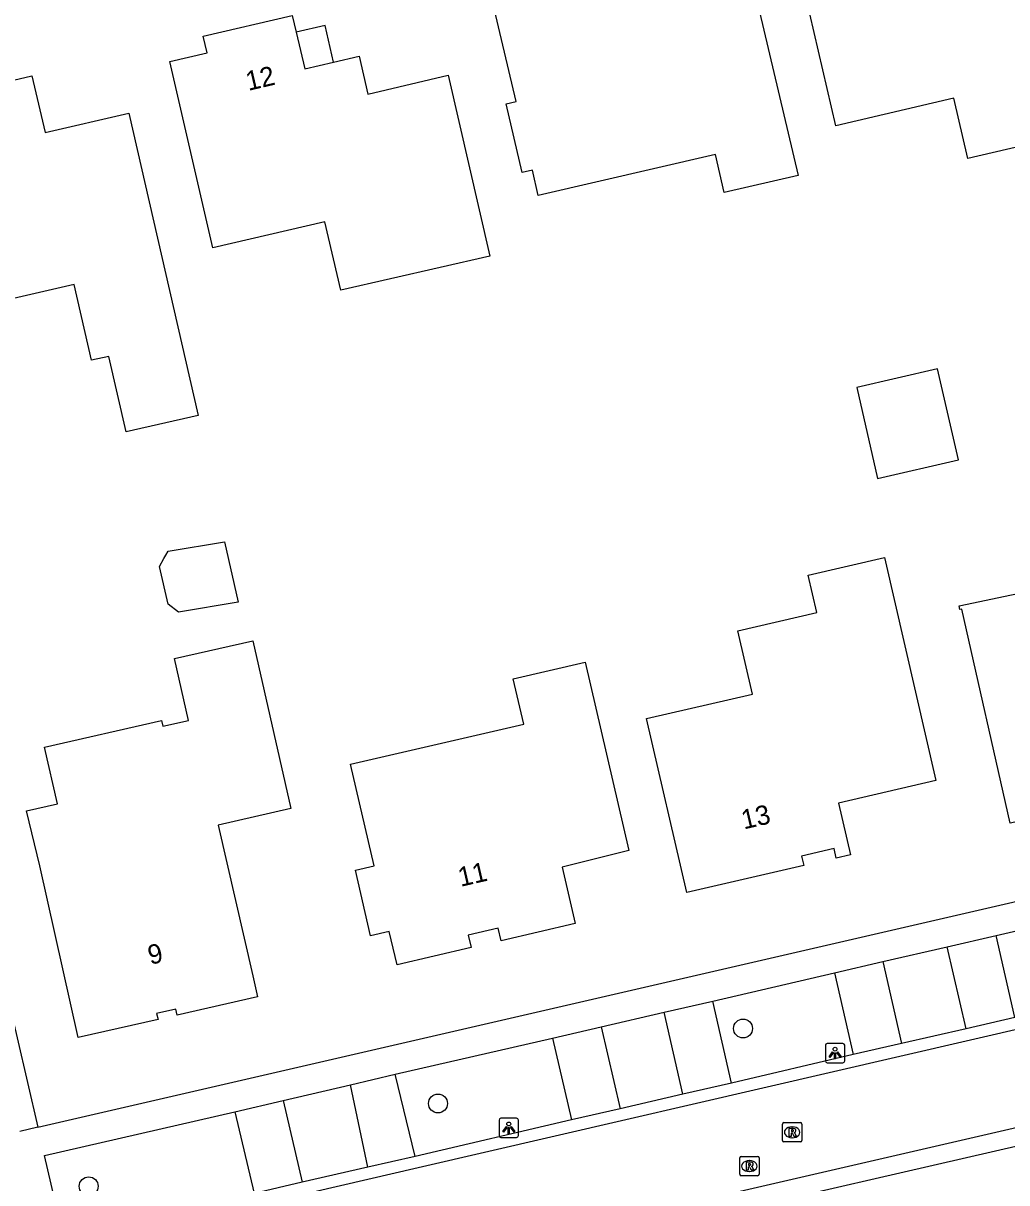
# Model space of a CAD drawing. Extents: x 156414 to 157775, y 382335 to 383765.
# Drawn here: x 157182 to 157232.8, y 383196.7 to 383256.6 of the extents above; entities that cross this region are included whole.
import ezdxf

# ---------------------------------------------------------------- set-up
doc = ezdxf.new("R2010")
doc.units = 0
for name, color, linetype in [('IMGEO_Boom', 7, 'Continuous'), ('IMGEO_Groenvoorziening', 7, 'Continuous'), ('IMGEO_Lichtpunt', 7, 'Continuous'), ('IMGEO_Pand', 7, 'Continuous'), ('IMGEO_Pand_nummerreeks', 7, 'Continuous'), ('IMGEO_Pand_overbouw', 7, 'Continuous'), ('IMGEO_Parkeervlak_open', 7, 'Continuous'), ('IMGEO_Rijbaan_lokaal_gesloten', 7, 'Continuous'), ('IMGEO_Rijbaan_lokaal_open', 7, 'Continuous'), ('IMGEO_Rioolput', 7, 'Continuous'), ('IMGEO_Voetpad_open', 7, 'Continuous')]:
    doc.layers.add(name, color=color, linetype=linetype)

msp = doc.modelspace()

# ---------------------------------------------------------------- linework, layer by layer
at = {"layer": 'IMGEO_Boom'}
for centre in [(157219.224, 383204.673), (157203.468, 383200.798), (157185.425, 383196.517)]:
    msp.add_circle(centre, 0.489, dxfattribs=at)
at = {"layer": 'IMGEO_Groenvoorziening'}
msp.add_lwpolyline([(157179.017, 383215.834), (157181.722, 383204.196), (157182.803, 383199.569)], dxfattribs=at)
at = {"layer": 'IMGEO_Lichtpunt'}
for p, q in [((157223.479, 383203.804), (157223.479, 383202.997)), ((157223.479, 383203.804), (157223.479, 383202.997)), ((157224.381, 383203.899), (157223.573, 383203.899)), ((157224.381, 383203.899), (157223.573, 383203.899)), ((157224.475, 383202.997), (157224.475, 383203.804)), ((157224.475, 383202.997), (157224.475, 383203.804)), ((157223.573, 383202.903), (157224.381, 383202.903)), ((157223.573, 383202.903), (157224.381, 383202.903)), ((157207.526, 383200.037), (157206.718, 383200.037)), ((157207.526, 383200.037), (157206.718, 383200.037)), ((157206.624, 383199.942), (157206.624, 383199.135)), ((157206.624, 383199.942), (157206.624, 383199.135)), ((157207.62, 383199.135), (157207.62, 383199.942)), ((157207.62, 383199.135), (157207.62, 383199.942)), ((157206.718, 383199.041), (157207.526, 383199.041)), ((157206.718, 383199.041), (157207.526, 383199.041))]:
    msp.add_line(p, q, dxfattribs=at)
for points in [[(157223.853, 383203.468), (157223.892, 383203.44), (157223.704, 383203.178), (157223.666, 383203.205), (157223.853, 383203.468)], [(157223.955, 383203.42), (157224.002, 383203.42), (157224.002, 383203.098), (157223.955, 383203.098), (157223.955, 383203.42)], [(157224.065, 383203.44), (157224.103, 383203.467), (157224.29, 383203.205), (157224.251, 383203.177), (157224.065, 383203.44)], [(157206.998, 383199.606), (157207.037, 383199.578), (157206.849, 383199.316), (157206.811, 383199.343), (157206.998, 383199.606)], [(157207.1, 383199.558), (157207.147, 383199.558), (157207.147, 383199.236), (157207.1, 383199.236), (157207.1, 383199.558)], [(157207.21, 383199.578), (157207.248, 383199.605), (157207.435, 383199.343), (157207.396, 383199.315), (157207.21, 383199.578)]]:
    msp.add_lwpolyline(points, dxfattribs=at)
for centre in [(157223.978, 383203.602), (157207.123, 383199.74)]:
    msp.add_circle(centre, 0.0994, dxfattribs=at)
for centre, start, end in [((157223.573, 383203.804), 90, 180), ((157223.573, 383203.804), 90, 180), ((157224.381, 383203.804), 0, 90), ((157224.381, 383203.804), 0, 90), ((157223.573, 383202.997), 180, 270), ((157223.573, 383202.997), 180, 270), ((157224.381, 383202.997), 270, 0), ((157224.381, 383202.997), 270, 360), ((157206.718, 383199.942), 90, 180), ((157206.718, 383199.942), 90, 180), ((157207.526, 383199.942), 0, 90), ((157207.526, 383199.942), 0, 90), ((157206.718, 383199.135), 180, 270), ((157206.718, 383199.135), 180, 270), ((157207.526, 383199.135), 270, 0), ((157207.526, 383199.135), 270, 360)]:
    msp.add_arc(centre, 0.0946, start, end, dxfattribs=at)
at = {"layer": 'IMGEO_Pand'}
for points in [[(157238.301, 383251.383), (157230.838, 383249.638), (157230.118, 383252.746), (157224.01, 383251.332), (157221.328, 383262.915), (157227.946, 383264.447), (157227.978, 383264.311), (157229.457, 383264.647), (157230.103, 383261.861), (157235.584, 383263.135)], [(157206.986, 383252.461), (157207.503, 383252.58), (157206.215, 383258.069), (157207.996, 383258.465), (157207.693, 383259.791), (157212.357, 383260.857), (157213.023, 383257.942), (157214.086, 383258.182), (157219.563, 383259.422), (157222.066, 383248.759), (157218.256, 383247.88), (157217.802, 383249.848), (157208.643, 383247.732), (157208.343, 383249.028), (157207.808, 383248.904), (157206.986, 383252.461)], [(157191.83, 383245.027), (157189.617, 383254.652), (157191.545, 383255.098), (157191.345, 383255.955), (157195.943, 383257.028), (157196.143, 383256.171), (157196.586, 383254.272), (157198.072, 383254.618), (157199.391, 383254.926), (157199.85, 383252.959), (157203.997, 383253.935), (157206.141, 383244.593), (157198.442, 383242.823), (157197.629, 383246.36), (157191.83, 383245.027)], [(157191.088, 383236.359), (157187.355, 383235.501), (157186.457, 383239.409), (157185.57, 383239.206), (157184.67, 383243.123), (157180.398, 383242.135), (157181.291, 383238.225), (157176.602, 383237.154), (157174.72, 383245.394), (157175.679, 383245.61), (157174.234, 383252.002), (157175.215, 383252.222), (157175.002, 383253.194), (157178.004, 383253.893), (157178.233, 383252.909), (157182.495, 383253.905), (157183.177, 383250.987), (157187.498, 383251.983), (157191.088, 383236.359)], [(157225.098, 383237.808), (157226.178, 383233.106), (157230.347, 383234.064), (157229.268, 383238.766), (157225.098, 383237.808)], [(157245.169, 383221.293), (157244.979, 383221.258), (157244.961, 383221.357), (157240.66, 383220.356), (157241.344, 383217.42), (157241.488, 383217.259), (157235.461, 383215.856), (157235.325, 383216.441), (157233.381, 383215.981), (157233.51, 383215.395), (157233.029, 383215.29), (157230.521, 383226.349), (157230.422, 383226.327), (157230.382, 383226.512), (157238.502, 383228.227), (157238.129, 383229.988), (157238.314, 383230.027), (157238.334, 383229.929), (157242.719, 383230.98), (157242.812, 383231.002), (157242.91, 383231.025), (157242.94, 383230.895)], [(157189.527, 383226.609), (157189.084, 383228.553), (157189.312, 383228.964), (157189.41, 383229.14), (157189.525, 383229.348), (157192.435, 383229.829), (157193.148, 383226.699), (157190.072, 383226.19), (157189.527, 383226.609)], [(157219.707, 383221.948), (157218.951, 383225.233), (157223.035, 383226.173), (157222.592, 383228.103), (157226.539, 383229.011), (157229.185, 383217.489), (157224.164, 383216.32), (157224.779, 383213.643), (157224.031, 383213.48), (157223.924, 383213.968), (157222.251, 383213.582), (157222.364, 383213.095), (157216.315, 383211.693), (157214.24, 383220.688), (157219.707, 383221.948)], [(157195.872, 383216.045), (157192.109, 383215.188), (157193.911, 383207.4), (157194.147, 383206.31), (157190.003, 383205.366), (157189.932, 383205.678), (157188.935, 383205.451), (157189.006, 383205.139), (157184.882, 383204.201), (157182.896, 383213.079), (157182.215, 383215.921), (157183.807, 383216.283), (157183.141, 383219.209), (157189.187, 383220.585), (157189.253, 383220.292), (157190.587, 383220.596), (157189.86, 383223.794), (157193.897, 383224.713), (157195.872, 383216.045)], [(157211.078, 383223.607), (157213.333, 383213.865), (157209.881, 383213.017), (157210.556, 383210.094), (157206.724, 383209.209), (157206.575, 383209.852), (157205.034, 383209.497), (157205.183, 383208.854), (157201.351, 383207.966), (157200.952, 383209.69), (157199.988, 383209.468), (157199.204, 383212.859), (157200.169, 383213.083), (157198.953, 383218.334), (157207.896, 383220.407), (157207.356, 383222.746), (157211.078, 383223.607)]]:
    msp.add_lwpolyline(points, dxfattribs=at)
at = {"layer": 'IMGEO_Pand_overbouw'}
msp.add_lwpolyline([(157198.072, 383254.618), (157197.637, 383256.514), (157196.143, 383256.171), (157196.586, 383254.272)], close=True, dxfattribs=at)
at = {"layer": 'IMGEO_Parkeervlak_open'}
for points in [[(157233.263, 383205.246), (157232.293, 383209.477)], [(157223.953, 383207.549), (157224.909, 383203.322)], [(157218.628, 383201.848), (157217.663, 383206.092)], [(157209.381, 383204.166), (157210.359, 383199.947)], [(157202.289, 383198.063), (157201.263, 383202.304)], [(157192.976, 383200.364), (157193.968, 383196.15)]]:
    msp.add_lwpolyline(points, dxfattribs=at)
at = {"layer": 'IMGEO_Rijbaan_lokaal_gesloten'}
for points in [[(157114.731, 383177.25), (157116.202, 383177.575), (157182.61, 383192.895), (157202.445, 383197.485), (157252.207, 383208.993), (157323.308, 383225.447), (157325.619, 383226.002)], [(157270.194, 383208.056), (157202.131, 383192.345)]]:
    msp.add_lwpolyline(points, dxfattribs=at)
at = {"layer": 'IMGEO_Rijbaan_lokaal_open'}
for points in [[(157233.263, 383205.246), (157230.75, 383204.66)], [(157230.75, 383204.66), (157227.417, 383203.897)], [(157227.417, 383203.897), (157224.909, 383203.322)], [(157224.909, 383203.322), (157218.628, 383201.848)], [(157218.628, 383201.848), (157216.114, 383201.27)], [(157216.114, 383201.27), (157212.876, 383200.528)], [(157212.876, 383200.528), (157210.359, 383199.947)], [(157210.359, 383199.947), (157202.289, 383198.063)], [(157202.289, 383198.063), (157199.851, 383197.507)], [(157199.851, 383197.507), (157196.448, 383196.722)], [(157196.448, 383196.722), (157193.968, 383196.15)]]:
    msp.add_lwpolyline(points, dxfattribs=at)
at = {"layer": 'IMGEO_Rioolput'}
for p, q in [((157221.259, 383198.882), (157221.259, 383199.734)), ((157221.334, 383199.808), (157222.186, 383199.808)), ((157221.747, 383199.588), (157221.772, 383199.588)), ((157222.26, 383199.734), (157222.26, 383198.882)), ((157222.186, 383198.808), (157221.334, 383198.808)), ((157221.77, 383199.028), (157221.745, 383199.028)), ((157219.053, 383197.138), (157219.053, 383197.99)), ((157219.128, 383198.064), (157219.98, 383198.064)), ((157219.541, 383197.844), (157219.566, 383197.844)), ((157220.054, 383197.99), (157220.054, 383197.138)), ((157219.98, 383197.064), (157219.128, 383197.064)), ((157219.564, 383197.284), (157219.539, 383197.284))]:
    msp.add_line(p, q, dxfattribs=at)
for points in [[(157221.259, 383198.882), (157221.259, 383199.734)], [(157221.334, 383199.808), (157222.186, 383199.808)], [(157221.848, 383199.506), (157221.596, 383199.508), (157221.596, 383199.108)], [(157221.774, 383199.427), (157221.72, 383199.427), (157221.72, 383199.346)], [(157222.26, 383199.734), (157222.26, 383198.882)], [(157222.186, 383198.808), (157221.334, 383198.808)], [(157221.596, 383199.108), (157221.72, 383199.108), (157221.72, 383199.27), (157221.731, 383199.27)], [(157221.72, 383199.346), (157221.772, 383199.346)], [(157221.778, 383199.241), (157221.849, 383199.108), (157221.989, 383199.108), (157221.924, 383199.234)], [(157219.053, 383197.138), (157219.053, 383197.99)], [(157219.128, 383198.064), (157219.98, 383198.064)], [(157219.642, 383197.762), (157219.39, 383197.764), (157219.39, 383197.364)], [(157219.568, 383197.683), (157219.514, 383197.683), (157219.514, 383197.602)], [(157219.514, 383197.602), (157219.566, 383197.602)], [(157220.054, 383197.99), (157220.054, 383197.138)], [(157219.98, 383197.064), (157219.128, 383197.064)], [(157219.39, 383197.364), (157219.514, 383197.364), (157219.514, 383197.526), (157219.525, 383197.526)], [(157219.572, 383197.497), (157219.643, 383197.364), (157219.783, 383197.364), (157219.718, 383197.49)]]:
    msp.add_lwpolyline(points, dxfattribs=at)
for centre, radius, start, end in [((157221.336, 383199.732), 0.0765, 91.55205, 178.44795), ((157221.336, 383199.732), 0.0765, 91.55205, 178.44795), ((157221.78, 383199.331), 0.0964, 77.00612, 93.18647), ((157221.794, 383199.388), 0.0378, 276.66336, 79.67722), ((157221.847, 383199.396), 0.109, 350.36119, 89.41601), ((157222.184, 383199.732), 0.0765, 1.55205, 88.44795), ((157222.184, 383199.732), 0.0765, 1.55205, 88.44795), ((157221.336, 383198.884), 0.0765, 181.55205, 268.44795), ((157221.336, 383198.884), 0.0765, 181.55205, 268.44795), ((157221.73, 383199.217), 0.0533, 26.02933, 88.69889), ((157221.756, 383199.535), 0.19, 274.7715, 282.96867), ((157221.845, 383199.396), 0.112, 277.58423, 350.98172), ((157221.829, 383199.181), 0.108, 29.51342, 73.79051), ((157222.184, 383198.884), 0.0765, 271.55205, 358.44795), ((157222.184, 383198.884), 0.0765, 271.55205, 358.44795), ((157219.13, 383197.988), 0.0765, 91.55205, 178.44795), ((157219.13, 383197.988), 0.0765, 91.55205, 178.44795), ((157219.55, 383197.791), 0.19, 274.7715, 282.96867), ((157219.574, 383197.587), 0.0964, 77.00612, 93.18647), ((157219.588, 383197.644), 0.0378, 276.66336, 79.67722), ((157219.641, 383197.652), 0.109, 350.36119, 89.41601), ((157219.639, 383197.652), 0.112, 277.58423, 350.98172), ((157219.978, 383197.988), 0.0765, 1.55205, 88.44795), ((157219.978, 383197.988), 0.0765, 1.55205, 88.44795), ((157219.13, 383197.14), 0.0765, 181.55205, 268.44795), ((157219.13, 383197.14), 0.0765, 181.55205, 268.44795), ((157219.524, 383197.473), 0.0533, 26.02933, 88.69889), ((157219.623, 383197.437), 0.108, 29.51342, 73.79051), ((157219.978, 383197.14), 0.0765, 271.55205, 358.44795), ((157219.978, 383197.14), 0.0765, 271.55205, 358.44795)]:
    msp.add_arc(centre, radius, start, end, dxfattribs=at)
for centre, major_axis, ratio, start_param, end_param in [((157221.746, 383199.308), (-0.387, 0.002), 0.722429, 4.712389, 7.853982), ((157221.771, 383199.308), (-0.39, 0.002), 0.717154, 1.570796, 4.712389), ((157219.54, 383197.564), (-0.387, 0.002), 0.722429, 4.712389, 7.853982), ((157219.565, 383197.564), (-0.39, 0.002), 0.717154, 1.570796, 4.712389)]:
    msp.add_ellipse(centre, major_axis=major_axis, ratio=ratio, start_param=start_param, end_param=end_param, dxfattribs=at)
at = {"layer": 'IMGEO_Voetpad_open'}
for points in [[(157182.803, 383199.569), (157242.789, 383213.425), (157246.873, 383214.369)], [(157232.293, 383209.477), (157241.415, 383211.575)], [(157229.773, 383208.888), (157232.293, 383209.477)], [(157226.454, 383208.133), (157229.773, 383208.888)], [(157230.75, 383204.66), (157229.773, 383208.888)], [(157223.953, 383207.549), (157226.454, 383208.133)], [(157226.454, 383208.133), (157227.417, 383203.897)], [(157217.663, 383206.092), (157223.953, 383207.549)], [(157215.15, 383205.513), (157217.663, 383206.092)], [(157211.895, 383204.759), (157215.15, 383205.513)], [(157216.114, 383201.27), (157215.15, 383205.513)], [(157209.381, 383204.166), (157211.895, 383204.759)], [(157211.895, 383204.759), (157212.876, 383200.528)], [(157201.263, 383202.304), (157209.381, 383204.166)], [(157198.954, 383201.764), (157201.263, 383202.304)], [(157248.459, 383199.544), (157247.919, 383201.94), (157202.242, 383191.417)], [(157195.473, 383200.949), (157198.954, 383201.764)], [(157199.851, 383197.507), (157198.954, 383201.764)], [(157192.976, 383200.364), (157195.473, 383200.949)], [(157195.473, 383200.949), (157196.448, 383196.722)], [(157184.13, 383193.882), (157183.139, 383198.116), (157192.976, 383200.364)], [(157182.803, 383199.569), (157181.869, 383199.353)]]:
    msp.add_lwpolyline(points, dxfattribs=at)

# ---------------------------------------------------------------- texts
at = {"layer": 'IMGEO_Pand_nummerreeks'}
for s, rotation, p in [('12', 13.12919, (157193.67, 383253.129)), ('13', 12.97385, (157219.265, 383214.958)), ('11', 12.97289, (157204.633, 383211.99)), ('9', 12.82662, (157188.606, 383207.96))]:
    msp.add_text(s, height=1, rotation=rotation, dxfattribs=at).set_placement(p)

doc.saveas('drawing.dxf')
